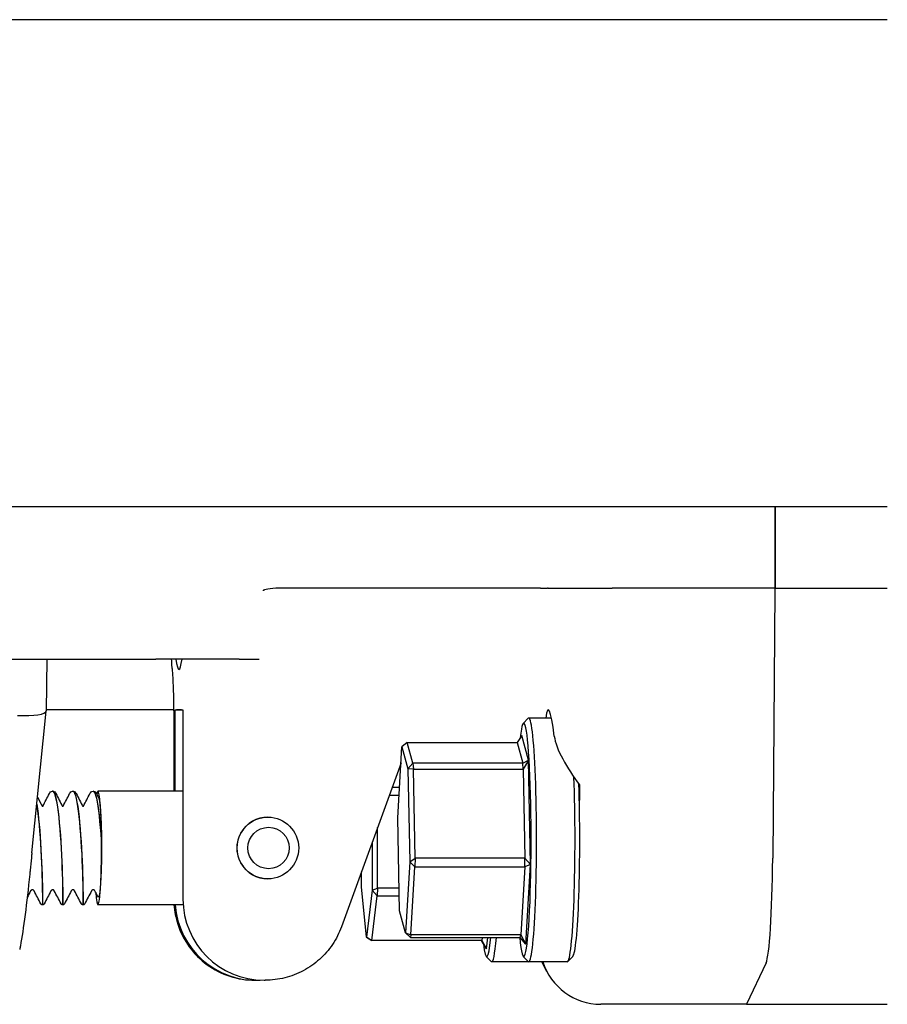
# Model space of a CAD drawing. Header units: inches. Extents: x 18 to 846, y -67 to 561.
# Tile 576 of 656: x 789.47 to 792.14, y 274.26 to 277.29. Entities that reach past the tile are written whole.
import ezdxf

# ---------------------------------------------------------------- set-up
doc = ezdxf.new("R2010")
doc.units = ezdxf.units.IN
doc.header["$LTSCALE"] = 24
doc.header["$MEASUREMENT"] = 0
doc.layers.add('Visible (ANSI)', color=7, linetype='Continuous', lineweight=30)

msp = doc.modelspace()

# ---------------------------------------------------------------- linework, layer by layer
at = {"layer": 'Visible (ANSI)'}
for p, q in [((792.1433, 277.29286), (762.3308, 277.29286)), ((792.1433, 275.79286), (762.3308, 275.79286)), ((791.79855, 275.54286), (791.79855, 275.79286)), ((791.79855, 275.79286), (791.79855, 275.54286)), ((790.38392, 275.54286), (790.29316, 275.54286)), ((790.81029, 275.54286), (790.38392, 275.54286)), ((791.06788, 275.54286), (790.81029, 275.54286)), ((791.07583, 275.54259), (791.09691, 275.54259)), ((791.09949, 275.54286), (791.29616, 275.54286)), ((791.79855, 275.54286), (791.29616, 275.54286)), ((791.79855, 275.54286), (792.1433, 275.54286)), ((791.79744, 275.53608), (791.79049, 274.7112)), ((791.79744, 275.53608), (791.79049, 274.7112)), ((788.76936, 275.32411), (789.89211, 275.32411)), ((789.55641, 275.32411), (789.55429, 275.1648)), ((790.14846, 275.32411), (789.89211, 275.32411)), ((790.14846, 275.32411), (790.20962, 275.32411)), ((789.51033, 274.72794), (789.55427, 275.16447)), ((789.94668, 275.16786), (789.55433, 275.16786)), ((789.95081, 275.16786), (789.97533, 275.16786)), ((789.95081, 274.91786), (789.95081, 275.16786)), ((789.97533, 275.16786), (789.97533, 274.58569)), ((789.947, 275.11895), (789.947, 274.91786)), ((791.02281, 275.12652), (791.03834, 275.14211)), ((791.10941, 275.14286), (791.03985, 275.14286)), ((791.01805, 275.08883), (791.00376, 275.06805)), ((791.03874, 275.01319), (791.01805, 275.08883)), ((790.66569, 275.06805), (790.64946, 275.05432)), ((790.66569, 275.06805), (791.00376, 275.06805)), ((790.68334, 275.00352), (790.66569, 275.06805)), ((791.00376, 275.06805), (791.02141, 275.00352)), ((790.63653, 274.83537), (790.64946, 275.05432)), ((790.64946, 275.05432), (790.66793, 274.98681)), ((790.64657, 275.00534), (790.4631, 274.50026)), ((790.66793, 274.98681), (790.68334, 275.00352)), ((790.68334, 275.00352), (790.68459, 274.98506)), ((791.02141, 275.00352), (790.68334, 275.00352)), ((791.02141, 275.00352), (791.03874, 275.01319)), ((791.02266, 274.98506), (791.02141, 275.00352)), ((791.03874, 275.01319), (791.02266, 274.98506)), ((791.04494, 274.69222), (791.03874, 275.01319)), ((790.68459, 274.98506), (790.66793, 274.98681)), ((790.66793, 274.98681), (790.67346, 274.70036)), ((790.68459, 274.98506), (791.02266, 274.98506)), ((790.68988, 274.71123), (790.68459, 274.98506)), ((791.02266, 274.98506), (791.02795, 274.71123)), ((789.57442, 274.91786), (789.5738, 274.91786)), ((789.63686, 274.91786), (789.63624, 274.91786)), ((789.6993, 274.91786), (789.69868, 274.91786)), ((789.97533, 274.91786), (789.71357, 274.91786)), ((790.61027, 274.90541), (790.64067, 274.90541)), ((790.64207, 274.92912), (790.61888, 274.92912)), ((790.23669, 274.83786), (790.2363, 274.83786)), ((790.64206, 274.54892), (790.63653, 274.83537)), ((790.5739, 274.61917), (790.57414, 274.80594)), ((790.5575, 274.76013), (790.55731, 274.61289)), ((790.67346, 274.70036), (790.66053, 274.48141)), ((790.67346, 274.70036), (790.68988, 274.71123)), ((790.68949, 274.68487), (790.67346, 274.70036)), ((790.68988, 274.71123), (790.68949, 274.68487)), ((791.02795, 274.71123), (790.68988, 274.71123)), ((791.02756, 274.68487), (791.02795, 274.71123)), ((791.04494, 274.69222), (791.02756, 274.68487)), ((791.02795, 274.71123), (791.04494, 274.69222)), ((791.03045, 274.4469), (791.04494, 274.69222)), ((790.52449, 274.6234), (790.52455, 274.66942)), ((790.67713, 274.47558), (790.68949, 274.68487)), ((790.68949, 274.68487), (791.02756, 274.68487)), ((791.02756, 274.68487), (791.0152, 274.47558)), ((790.23669, 274.64786), (790.2363, 274.64786)), ((790.54071, 274.46843), (790.52449, 274.6234)), ((790.55731, 274.61289), (790.54071, 274.46843)), ((790.55731, 274.61289), (790.5739, 274.61917)), ((790.57302, 274.59602), (790.55731, 274.61289)), ((790.5739, 274.61917), (790.57302, 274.59602)), ((790.64071, 274.61917), (790.5739, 274.61917)), ((790.55715, 274.45792), (790.57302, 274.59602)), ((790.57302, 274.59602), (790.64115, 274.59602)), ((789.5432, 274.56786), (789.54258, 274.56786)), ((789.60564, 274.56786), (789.60502, 274.56786)), ((789.66808, 274.56786), (789.66746, 274.56786)), ((789.97596, 274.56786), (789.71357, 274.56786)), ((790.66053, 274.48141), (790.64206, 274.54892)), ((790.67549, 274.46768), (790.66053, 274.48141)), ((790.66053, 274.48141), (790.67713, 274.47558)), ((790.55543, 274.45847), (790.54071, 274.46843)), ((790.54071, 274.46843), (790.55715, 274.45792)), ((790.55715, 274.45792), (790.55543, 274.45847)), ((790.89522, 274.45792), (790.55715, 274.45792)), ((790.67713, 274.47558), (790.67549, 274.46768)), ((790.67549, 274.46768), (791.01356, 274.46768)), ((791.0152, 274.47558), (790.67713, 274.47558)), ((790.90992, 274.43235), (790.89385, 274.45792)), ((790.89634, 274.46768), (790.89522, 274.45792)), ((790.89522, 274.45792), (790.90992, 274.43235)), ((790.90992, 274.43235), (790.91398, 274.46768)), ((791.01356, 274.46768), (791.0152, 274.47558)), ((791.03045, 274.4469), (791.01356, 274.46768)), ((791.0152, 274.47558), (791.03045, 274.4469)), ((790.90891, 274.40921), (790.92444, 274.39362)), ((791.03985, 274.39286), (790.92595, 274.39286)), ((791.02281, 274.40921), (791.03834, 274.39362)), ((791.15836, 274.39286), (791.03985, 274.39286)), ((791.09516, 274.36305), (791.0797, 274.39286)), ((791.17539, 274.40921), (791.15986, 274.39362)), ((791.7701, 274.38897), (791.70956, 274.26161)), ((791.7701, 274.38897), (791.70956, 274.26161)), ((790.19675, 274.33569), (790.20031, 274.33569)), ((790.22483, 274.33569), (790.22839, 274.33569)), ((791.70956, 274.26161), (791.26102, 274.26161)), ((791.70956, 274.26161), (792.1433, 274.26161))]:
    msp.add_line(p, q, dxfattribs=at)
for centre, major_axis, ratio, start_param, end_param in [((791.79793, 275.53505), (0, 0.00781), 0.0632779, 0, 1.438454), ((791.79793, 275.53505), (0, 0.00781), 0.0632779, 0, 1.438454), ((789.96307, 275.66786), (0, -0.375), 0.0632779, 5.8720474, 6.6943232), ((791.11682, 274.76786), (-0.01737, 0.4), 0.0631593, 5.6341931, 6.6358641), ((789.4606, 275.16996), (-0.09368, 0.00533), 0.2027313, 1.6443253, 3.1504144), ((789.95323, 274.35536), (0, 0.8125), 0.9979959, 6.255923, 6.280205), ((791.02425, 274.76786), (0, 0.35937), 0.0632779, 2.5594879, 6.7918209), ((791.03985, 274.76786), (0, -0.375), 0.0632779, 6.2197378, 9.4882255), ((789.71357, 274.74286), (0, 0.175), 0.0632779, 2.4662904, 6.6153554), ((791.15836, 274.76786), (0, -0.375), 0.0632779, 0, 2.1116698), ((791.17395, 274.76786), (0, -0.35937), 0.0632779, 0.0634475, 2.0694424), ((791.21179, 277.77769), (-0.03641, -4.33098), 0.0027634, 0.8296691, 0.8550546), ((790.2363, 274.74286), (0, 0.095), 0.9979959, 0, 3.1415927), ((789.71357, 274.74286), (0, 0.175), 0.0632779, 4.7843706, 4.8467385), ((791.76697, 274.76069), (0, -0.375), 0.0632779, 0.1323424, 1.438454), ((791.76697, 274.76069), (0, -0.375), 0.0632779, 0.1323424, 1.438454), ((790.22483, 274.58569), (0, -0.25), 0.9979959, 4.712389, 6.2831853), ((790.20031, 274.58569), (0, -0.25), 0.9979959, 4.7837313, 6.3323439), ((790.91035, 274.76786), (0, -0.35937), 0.0632779, 5.8086512, 6.8652901), ((790.92595, 274.76786), (0, -0.375), 0.0632779, 6.2197378, 6.9258478), ((791.26088, 274.45077), (0.00667, -0.18904), 0.9892589, 4.9886123, 6.2482927)]:
    msp.add_ellipse(centre, major_axis=major_axis, ratio=ratio, start_param=start_param, end_param=end_param, dxfattribs=at)
for centre, major_axis in [((790.23669, 274.74286), (0, 0.095)), ((790.23867, 274.74286), (0, -0.06375))]:
    msp.add_ellipse(centre, major_axis=major_axis, ratio=0.9979959, dxfattribs=at)
for points, knots in [([(790.29316, 275.54286), (790.27773, 275.54286), (790.26388, 275.54254), (790.23909, 275.54085), (790.2314, 275.53955), (790.22638, 275.53776), (790.22562, 275.53742), (790.22502, 275.53706)], [0, 0, 0, 0, 0.14044728, 0.14044728, 0.29472543, 0.29472543, 0.32889511, 0.32889511, 0.32889511, 0.32889511]), ([(791.09803, 275.54276), (791.09777, 275.5427), (791.09748, 275.54263), (791.09713, 275.54259), (791.09709, 275.54259), (791.09702, 275.54259), (791.097, 275.54259), (791.09696, 275.54259), (791.09694, 275.54259), (791.09692, 275.54259), (791.09692, 275.54259), (791.09691, 275.54259)], [0.027184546, 0.027184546, 0.027184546, 0.027184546, 0.056924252, 0.056924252, 0.061161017, 0.061161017, 0.063446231, 0.063446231, 0.064876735, 0.064876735, 0.065401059, 0.065401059, 0.065401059, 0.065401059]), ([(790.22502, 275.53706), (790.22396, 275.53644), (790.22294, 275.53579), (790.2219, 275.5351), (790.22187, 275.53508), (790.22183, 275.53505)], [-0.020840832, -0.020840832, -0.020840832, -0.020840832, 0, 0, 0.000807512, 0.000807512, 0.000807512, 0.000807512]), ([(789.94213, 275.29511), (789.9417, 275.3014), (789.94127, 275.30786), (789.94066, 275.31765), (789.94047, 275.32086), (789.94027, 275.32411)], [0.738799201, 0.738799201, 0.738799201, 0.738799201, 0.792914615, 0.792914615, 0.818963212, 0.818963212, 0.818963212, 0.818963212]), ([(789.94213, 275.29511), (789.94272, 275.28673), (789.94327, 275.27733), (789.94428, 275.25693), (789.94474, 275.24593), (789.94554, 275.22271), (789.94589, 275.2105), (789.94644, 275.18528), (789.94665, 275.17225), (789.94693, 275.14581), (789.947, 275.13238), (789.947, 275.11895)], [3.88039185, 3.88039185, 3.88039185, 3.88039185, 4.04679128, 4.04679128, 4.2131907, 4.2131907, 4.37959013, 4.37959013, 4.54598956, 4.54598956, 4.71238898, 4.71238898, 4.71238898, 4.71238898]), ([(791.11825, 275.0872), (791.1208, 275.06717), (791.1303, 275.04287), (791.15819, 274.9907), (791.17661, 274.96277), (791.19615, 274.93675), (791.19654, 274.93624), (791.19693, 274.93573)], [2.42631602, 2.42631602, 2.42631602, 2.42631602, 2.67966729, 2.67966729, 2.93613935, 2.93613935, 2.94129083, 2.94129083, 2.94129083, 2.94129083]), ([(789.57368, 274.91785), (789.57986, 274.91799), (789.58602, 274.89439), (789.59102, 274.85483), (789.59631, 274.81306), (789.60026, 274.75452), (789.60253, 274.7017), (789.60481, 274.649), (789.60544, 274.60324), (789.60536, 274.58194), (789.60533, 274.57268), (789.60517, 274.56813), (789.60502, 274.56819)], [86.3880701, 86.3880701, 86.3880701, 86.3880701, 87.270336, 87.270336, 87.270336, 88.2020629, 88.2020629, 88.2020629, 89.131595, 89.131595, 89.131595, 89.5357004, 89.5357004, 89.5357004, 89.5357004]), ([(789.60564, 274.5681), (789.60575, 274.56801), (789.60586, 274.57024), (789.60592, 274.57488), (789.60614, 274.59005), (789.60584, 274.63068), (789.60397, 274.68131), (789.6021, 274.73193), (789.59864, 274.79134), (789.59373, 274.83693), (789.58882, 274.88252), (789.58251, 274.91321), (789.57603, 274.91735), (789.57549, 274.91769), (789.57496, 274.91785), (789.57442, 274.91784)], [-95.8185759, -95.8185759, -95.8185759, -95.8185759, -95.5343789, -95.5343789, -95.5343789, -94.6072107, -94.6072107, -94.6072107, -93.6802788, -93.6802788, -93.6802788, -92.7535806, -92.7535806, -92.7535806, -92.6769833, -92.6769833, -92.6769833, -92.6769833]), ([(789.57454, 274.91786), (789.57693, 274.91775), (789.579, 274.91657), (789.58202, 274.91379), (789.58313, 274.91208), (789.58415, 274.9101)], [0, 0, 0, 0, 0.04826772, 0.04826772, 0.10189197, 0.10189197, 0.10189197, 0.10189197]), ([(789.63612, 274.91776), (789.63724, 274.91787), (789.63836, 274.91722), (789.63947, 274.91579), (789.64611, 274.90724), (789.65242, 274.8708), (789.65715, 274.82104), (789.66178, 274.77239), (789.66485, 274.71226), (789.66639, 274.66376), (789.66791, 274.61548), (789.66795, 274.57987), (789.66765, 274.5705), (789.66759, 274.56875), (789.66752, 274.56792), (789.66746, 274.56798)], [92.6712554, 92.6712554, 92.6712554, 92.6712554, 92.8312256, 92.8312256, 92.8312256, 93.7846953, 93.7846953, 93.7846953, 94.7168163, 94.7168163, 94.7168163, 95.6446581, 95.6446581, 95.6446581, 95.8188857, 95.8188857, 95.8188857, 95.8188857]), ([(789.66808, 274.56789), (789.6681, 274.56787), (789.66813, 274.56801), (789.66816, 274.5683), (789.6685, 274.57211), (789.66868, 274.60263), (789.66746, 274.6482), (789.66624, 274.69376), (789.66357, 274.75329), (789.65929, 274.80404), (789.65502, 274.85478), (789.64917, 274.89555), (789.64281, 274.91079), (789.64086, 274.91547), (789.63886, 274.91771), (789.63686, 274.91763)], [-102.1017612, -102.1017612, -102.1017612, -102.1017612, -102.0313957, -102.0313957, -102.0313957, -101.1024988, -101.1024988, -101.1024988, -100.173857, -100.173857, -100.173857, -99.2454675, -99.2454675, -99.2454675, -98.9601686, -98.9601686, -98.9601686, -98.9601686]), ([(789.63698, 274.91786), (789.63937, 274.91775), (789.64143, 274.91657), (789.64446, 274.91379), (789.64556, 274.91208), (789.64659, 274.9101)], [0, 0, 0, 0, 0.04826772, 0.04826772, 0.10189197, 0.10189197, 0.10189197, 0.10189197]), ([(789.69856, 274.91755), (789.70126, 274.91774), (789.70397, 274.91371), (789.70657, 274.90534), (789.71279, 274.88534), (789.71836, 274.84099), (789.72231, 274.78905), (789.72315, 274.77807), (789.72392, 274.7668), (789.72462, 274.75545)], [98.9544408, 98.9544408, 98.9544408, 98.9544408, 99.3407992, 99.3407992, 99.3407992, 100.2638967, 100.2638967, 100.2638967, 100.4589833, 100.4589833, 100.4589833, 100.4589833]), ([(789.72454, 274.76631), (789.721, 274.82008), (789.71578, 274.8696), (789.7097, 274.89592), (789.70638, 274.91023), (789.70284, 274.91749), (789.6993, 274.91753)], [-106.6798007, -106.6798007, -106.6798007, -106.6798007, -105.7495879, -105.7495879, -105.7495879, -105.2433539, -105.2433539, -105.2433539, -105.2433539]), ([(789.69942, 274.91786), (789.7018, 274.91775), (789.70387, 274.91657), (789.7069, 274.91379), (789.708, 274.91208), (789.70903, 274.9101)], [0, 0, 0, 0, 0.04826772, 0.04826772, 0.10189197, 0.10189197, 0.10189197, 0.10189197]), ([(789.52536, 274.87727), (789.53088, 274.84367), (789.53537, 274.79131), (789.53827, 274.73893), (789.54125, 274.68505), (789.54256, 274.6324), (789.54285, 274.60089), (789.54305, 274.57958), (789.54282, 274.56828), (789.54258, 274.56811)], [80.8056529, 80.8056529, 80.8056529, 80.8056529, 81.7038978, 81.7038978, 81.7038978, 82.6277161, 82.6277161, 82.6277161, 83.2525151, 83.2525151, 83.2525151, 83.2525151]), ([(789.5432, 274.56819), (789.54339, 274.56822), (789.54357, 274.5749), (789.54355, 274.58815), (789.5435, 274.61339), (789.54263, 274.66186), (789.54011, 274.71517), (789.53758, 274.76847), (789.53339, 274.82536), (789.52795, 274.86424), (789.52719, 274.86971), (789.5264, 274.87481), (789.52559, 274.87951)], [-89.5353906, -89.5353906, -89.5353906, -89.5353906, -89.0490707, -89.0490707, -89.0490707, -88.1235008, -88.1235008, -88.1235008, -87.1981489, -87.1981489, -87.1981489, -87.067938, -87.067938, -87.067938, -87.067938]), ([(789.71597, 274.89673), (789.71643, 274.89583), (789.71689, 274.89442), (789.71829, 274.8885), (789.7192, 274.88236), (789.7209, 274.86604), (789.72168, 274.85581), (789.72236, 274.84402)], [0.5182891, 0.5182891, 0.5182891, 0.5182891, 0.57468721, 0.57468721, 0.69201491, 0.69201491, 0.81309505, 0.81309505, 0.81309505, 0.81309505]), ([(789.72236, 274.84402), (789.72272, 274.83778), (789.72322, 274.82726), (789.72411, 274.79807), (789.7244, 274.78237), (789.72454, 274.76631)], [0, 0, 0, 0, 0.0644022, 0.0644022, 0.12859969, 0.12859969, 0.12859969, 0.12859969]), ([(789.72462, 274.75545), (789.72469, 274.73927), (789.7246, 274.72295), (789.72411, 274.69152), (789.72376, 274.67959), (789.72349, 274.67231)], [0.01246833, 0.01246833, 0.01246833, 0.01246833, 0.1360692, 0.1360692, 0.26007634, 0.26007634, 0.26007634, 0.26007634]), ([(789.51033, 274.72794), (789.50983, 274.72294), (789.50932, 274.71794), (789.50751, 274.70009), (789.5062, 274.68729), (789.50451, 274.67055), (789.5041, 274.66658), (789.5037, 274.66262)], [0.12716127, 0.12716127, 0.12716127, 0.12716127, 0.16568567, 0.16568567, 0.26480212, 0.26480212, 0.29565933, 0.29565933, 0.29565933, 0.29565933]), ([(789.5037, 274.66262), (789.4992, 274.61801), (789.49433, 274.57556), (789.48445, 274.49988), (789.47952, 274.46734), (789.47416, 274.43796), (789.47345, 274.43418), (789.47274, 274.43059)], [0, 0, 0, 0, 0.34801378, 0.34801378, 0.69509317, 0.69509317, 0.74915696, 0.74915696, 0.74915696, 0.74915696]), ([(789.72349, 274.67231), (789.72278, 274.65356), (789.72186, 274.63711), (789.71971, 274.61143), (789.71852, 274.60216), (789.71606, 274.59194), (789.71484, 274.59053), (789.71362, 274.59287)], [0, 0, 0, 0, 0.16599281, 0.16599281, 0.32480125, 0.32480125, 0.47227089, 0.47227089, 0.47227089, 0.47227089]), ([(789.51167, 274.6142), (789.51103, 274.6142), (789.51037, 274.61409), (789.50917, 274.61367), (789.50861, 274.61336), (789.50765, 274.61263), (789.50725, 274.6122), (789.50677, 274.61153), (789.50663, 274.61129), (789.50651, 274.61107)], [0, 0, 0, 0, 0.005089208, 0.005089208, 0.010055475, 0.010055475, 0.014908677, 0.014908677, 0.017753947, 0.017753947, 0.017753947, 0.017753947]), ([(789.51684, 274.61107), (789.5167, 274.61134), (789.51651, 274.61165), (789.51604, 274.61225), (789.51575, 274.61255), (789.51505, 274.61315), (789.5146, 274.61344), (789.51357, 274.61391), (789.51297, 274.61409), (789.51214, 274.61419), (789.51191, 274.6142), (789.51167, 274.6142)], [0, 0, 0, 0, 0.003503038, 0.003503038, 0.006978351, 0.006978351, 0.011166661, 0.011166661, 0.01596545, 0.01596545, 0.017775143, 0.017775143, 0.017775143, 0.017775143]), ([(789.57411, 274.6142), (789.57346, 274.6142), (789.57281, 274.61409), (789.5716, 274.61367), (789.57104, 274.61336), (789.57009, 274.61263), (789.56969, 274.6122), (789.56921, 274.61153), (789.56906, 274.61129), (789.56895, 274.61107)], [0, 0, 0, 0, 0.005089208, 0.005089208, 0.010055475, 0.010055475, 0.014908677, 0.014908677, 0.017753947, 0.017753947, 0.017753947, 0.017753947]), ([(789.57927, 274.61107), (789.57913, 274.61134), (789.57895, 274.61165), (789.57848, 274.61225), (789.57819, 274.61255), (789.57748, 274.61315), (789.57704, 274.61344), (789.57601, 274.61391), (789.57541, 274.61409), (789.57457, 274.61419), (789.57434, 274.6142), (789.57411, 274.6142)], [0, 0, 0, 0, 0.003503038, 0.003503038, 0.006978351, 0.006978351, 0.011166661, 0.011166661, 0.01596545, 0.01596545, 0.017775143, 0.017775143, 0.017775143, 0.017775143]), ([(789.63655, 274.6142), (789.6359, 274.6142), (789.63524, 274.61409), (789.63404, 274.61367), (789.63348, 274.61336), (789.63253, 274.61263), (789.63212, 274.6122), (789.63164, 274.61153), (789.6315, 274.61129), (789.63139, 274.61107)], [0, 0, 0, 0, 0.005089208, 0.005089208, 0.010055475, 0.010055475, 0.014908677, 0.014908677, 0.017753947, 0.017753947, 0.017753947, 0.017753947]), ([(789.64171, 274.61107), (789.64157, 274.61134), (789.64138, 274.61165), (789.64091, 274.61225), (789.64063, 274.61255), (789.63992, 274.61315), (789.63947, 274.61344), (789.63845, 274.61391), (789.63785, 274.61409), (789.63701, 274.61419), (789.63678, 274.6142), (789.63655, 274.6142)], [0, 0, 0, 0, 0.003503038, 0.003503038, 0.006978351, 0.006978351, 0.011166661, 0.011166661, 0.01596545, 0.01596545, 0.017775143, 0.017775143, 0.017775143, 0.017775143]), ([(789.69899, 274.6142), (789.69834, 274.6142), (789.69768, 274.61409), (789.69648, 274.61367), (789.69592, 274.61336), (789.69497, 274.61263), (789.69456, 274.6122), (789.69408, 274.61153), (789.69394, 274.61129), (789.69383, 274.61107)], [0, 0, 0, 0, 0.005089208, 0.005089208, 0.010055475, 0.010055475, 0.014908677, 0.014908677, 0.017753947, 0.017753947, 0.017753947, 0.017753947]), ([(789.70415, 274.61107), (789.70401, 274.61134), (789.70382, 274.61165), (789.70335, 274.61225), (789.70307, 274.61255), (789.70236, 274.61315), (789.70191, 274.61344), (789.70088, 274.61391), (789.70028, 274.61409), (789.69945, 274.61419), (789.69922, 274.6142), (789.69899, 274.6142)], [0, 0, 0, 0, 0.003503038, 0.003503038, 0.006978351, 0.006978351, 0.011166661, 0.011166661, 0.01596545, 0.01596545, 0.017775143, 0.017775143, 0.017775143, 0.017775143]), ([(789.54258, 274.56786), (789.54195, 274.5679), (789.5413, 274.56803), (789.54013, 274.5685), (789.53958, 274.56882), (789.53864, 274.56961), (789.53823, 274.57008), (789.53782, 274.57072), (789.53773, 274.57087), (789.53765, 274.57103)], [0, 0, 0, 0, 0.004909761, 0.004909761, 0.009719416, 0.009719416, 0.014480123, 0.014480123, 0.016027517, 0.016027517, 0.016027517, 0.016027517]), ([(789.54813, 274.57103), (789.54797, 274.57072), (789.54776, 274.57039), (789.54725, 274.56974), (789.54694, 274.56943), (789.54615, 274.56879), (789.54564, 274.56849), (789.54451, 274.56804), (789.54385, 274.5679), (789.5432, 274.56786)], [0, 0, 0, 0, 0.003147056, 0.003147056, 0.006590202, 0.006590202, 0.011042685, 0.011042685, 0.016037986, 0.016037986, 0.016037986, 0.016037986]), ([(789.60502, 274.56786), (789.60438, 274.5679), (789.60374, 274.56803), (789.60257, 274.5685), (789.60202, 274.56882), (789.60108, 274.56961), (789.60067, 274.57008), (789.60026, 274.57072), (789.60017, 274.57087), (789.60009, 274.57103)], [0, 0, 0, 0, 0.004909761, 0.004909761, 0.009719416, 0.009719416, 0.014480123, 0.014480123, 0.016027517, 0.016027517, 0.016027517, 0.016027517]), ([(789.61057, 274.57103), (789.61041, 274.57072), (789.6102, 274.57039), (789.60969, 274.56974), (789.60938, 274.56943), (789.60859, 274.56879), (789.60808, 274.56849), (789.60694, 274.56804), (789.60629, 274.5679), (789.60564, 274.56786)], [0, 0, 0, 0, 0.003147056, 0.003147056, 0.006590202, 0.006590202, 0.011042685, 0.011042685, 0.016037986, 0.016037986, 0.016037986, 0.016037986]), ([(789.66746, 274.56786), (789.66682, 274.5679), (789.66618, 274.56803), (789.66501, 274.5685), (789.66446, 274.56882), (789.66351, 274.56961), (789.66311, 274.57008), (789.6627, 274.57072), (789.66261, 274.57087), (789.66253, 274.57103)], [0, 0, 0, 0, 0.004909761, 0.004909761, 0.009719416, 0.009719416, 0.014480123, 0.014480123, 0.016027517, 0.016027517, 0.016027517, 0.016027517]), ([(789.67301, 274.57103), (789.67284, 274.57072), (789.67264, 274.57039), (789.67213, 274.56974), (789.67181, 274.56943), (789.67102, 274.56879), (789.67052, 274.56849), (789.66938, 274.56804), (789.66873, 274.5679), (789.66808, 274.56786)], [0, 0, 0, 0, 0.003147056, 0.003147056, 0.006590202, 0.006590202, 0.011042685, 0.011042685, 0.016037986, 0.016037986, 0.016037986, 0.016037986]), ([(789.94763, 274.56786), (789.94907, 274.54771), (789.95297, 274.52773), (789.96727, 274.48362), (789.97927, 274.46002), (790.00999, 274.41765), (790.0287, 274.3989), (790.07101, 274.3681), (790.09461, 274.35605), (790.14439, 274.33984), (790.17057, 274.33569), (790.19675, 274.33569)], [4.7838026, 4.7838026, 4.7838026, 4.7838026, 5.0265482, 5.0265482, 5.3407075, 5.3407075, 5.6548668, 5.6548668, 5.969026, 5.969026, 6.2831853, 6.2831853, 6.2831853, 6.2831853]), ([(790.4631, 274.50026), (790.45616, 274.48113), (790.44687, 274.46286), (790.42414, 274.4291), (790.41071, 274.41362), (790.38048, 274.38635), (790.3637, 274.37457), (790.32776, 274.35542), (790.30862, 274.34806), (790.26911, 274.33819), (790.24875, 274.33569), (790.22839, 274.33569)], [5.0614548, 5.0614548, 5.0614548, 5.0614548, 5.3058009, 5.3058009, 5.550147, 5.550147, 5.7944931, 5.7944931, 6.0388392, 6.0388392, 6.2831853, 6.2831853, 6.2831853, 6.2831853])]:
    msp.add_open_spline(points, degree=3, knots=knots, dxfattribs=at)
for points in [[(791.0748, 275.54266), (791.07342, 275.5428), (791.07111, 275.54286), (791.06788, 275.54286)], [(791.07583, 275.54259), (791.07558, 275.54259), (791.07524, 275.54262), (791.0748, 275.54266)], [(791.09949, 275.54286), (791.0988, 275.54286), (791.09832, 275.54283), (791.09803, 275.54276)], [(789.54417, 274.87182), (789.55082, 274.88457), (789.55745, 274.89733), (789.56407, 274.9101)], [(789.56407, 274.9101), (789.56601, 274.91384), (789.56866, 274.91762), (789.57368, 274.91786)], [(789.58415, 274.9101), (789.59107, 274.89676), (789.598, 274.88342), (789.60495, 274.87009)], [(789.60661, 274.87182), (789.61325, 274.88457), (789.61989, 274.89733), (789.62651, 274.9101)], [(789.62651, 274.9101), (789.62845, 274.91384), (789.6311, 274.91762), (789.63612, 274.91786)], [(789.64659, 274.9101), (789.65351, 274.89676), (789.66044, 274.88342), (789.66739, 274.87009)], [(789.66905, 274.87182), (789.67569, 274.88457), (789.68232, 274.89733), (789.68895, 274.9101)], [(789.68895, 274.9101), (789.69089, 274.91384), (789.69354, 274.91762), (789.69856, 274.91786)], [(789.70903, 274.9101), (789.71134, 274.90564), (789.71365, 274.90118), (789.71597, 274.89673)], [(789.52754, 274.89888), (789.53252, 274.88928), (789.53751, 274.87968), (789.54251, 274.87009)], [(789.54161, 274.87182), (789.54191, 274.87168), (789.54236, 274.87153), (789.54289, 274.87153)], [(789.54289, 274.87153), (789.54384, 274.87153), (789.54453, 274.87201), (789.54453, 274.87201)], [(789.60405, 274.87182), (789.60434, 274.87168), (789.6048, 274.87153), (789.60533, 274.87153)], [(789.60533, 274.87153), (789.60628, 274.87153), (789.60697, 274.87201), (789.60697, 274.87201)], [(789.66649, 274.87182), (789.66678, 274.87168), (789.66723, 274.87153), (789.66777, 274.87153)], [(789.66777, 274.87153), (789.66871, 274.87153), (789.66941, 274.87201), (789.66941, 274.87201)], [(789.50651, 274.61107), (789.50298, 274.60428), (789.49944, 274.59749), (789.49591, 274.5907)], [(789.53765, 274.57103), (789.53073, 274.58438), (789.52379, 274.59773), (789.51684, 274.61107)], [(789.56895, 274.61107), (789.562, 274.59773), (789.55506, 274.58438), (789.54813, 274.57103)], [(789.60009, 274.57103), (789.59316, 274.58438), (789.58623, 274.59773), (789.57927, 274.61107)], [(789.63139, 274.61107), (789.62443, 274.59773), (789.6175, 274.58438), (789.61057, 274.57103)], [(789.66253, 274.57103), (789.6556, 274.58438), (789.64866, 274.59773), (789.64171, 274.61107)], [(789.69383, 274.61107), (789.68687, 274.59773), (789.67994, 274.58438), (789.67301, 274.57103)], [(789.71362, 274.59287), (789.71047, 274.59894), (789.70731, 274.60501), (789.70415, 274.61107)]]:
    msp.add_open_spline(points, degree=3, dxfattribs=at)

doc.saveas('drawing.dxf')
